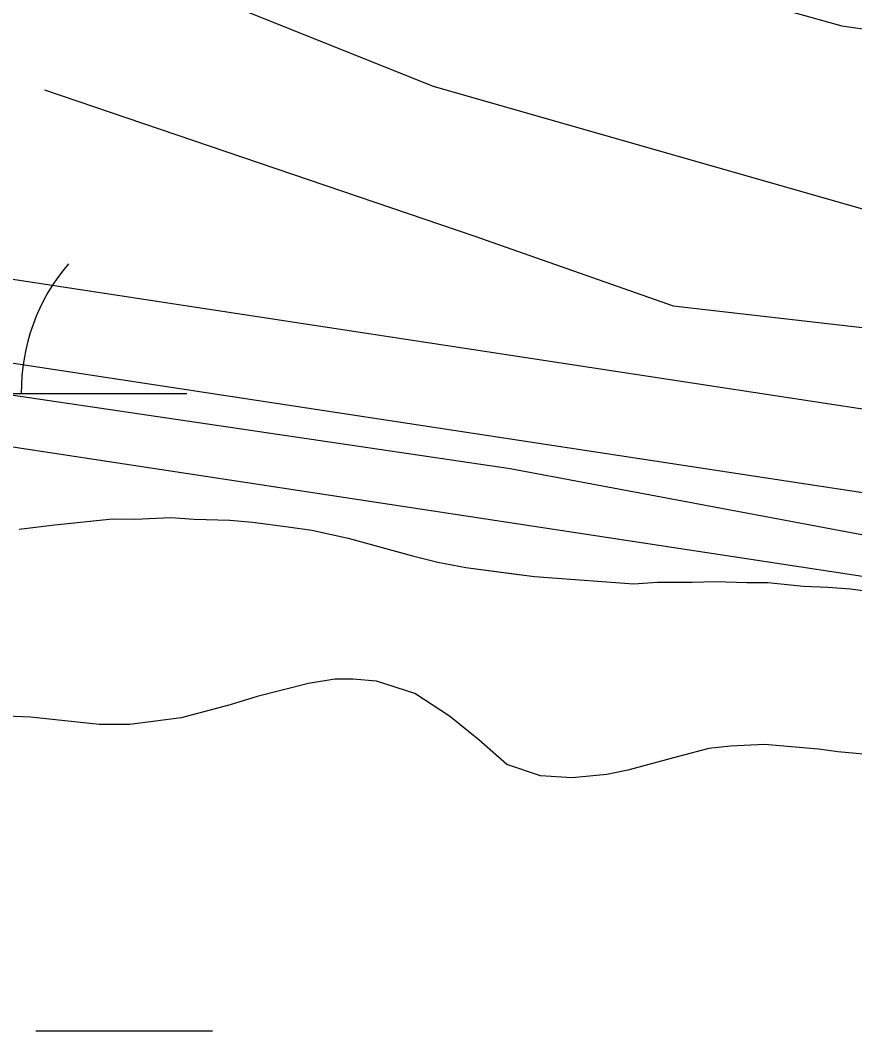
# Model space of a CAD drawing. Extents: x 3279314 to 3317160, y 734079 to 759431.
# Drawn here: x 3309286.6 to 3309437.8, y 756193.3 to 756376.4 of the extents above; entities that cross this region are included whole.
import ezdxf

# ---------------------------------------------------------------- set-up
doc = ezdxf.new("R2010")
doc.units = 0
for name, color, linetype in [('V-ROAD-CNTR', 7, 'Continuous'), ('V-SITE-VEGE', 7, 'Continuous'), ('V-TOPO-SHOR', 7, 'Continuous'), ('V-WETL-SWMP', 7, 'Continuous')]:
    doc.layers.add(name, color=color, linetype=linetype)

msp = doc.modelspace()

# ---------------------------------------------------------------- linework, layer by layer
at = {"layer": 'V-ROAD-CNTR'}
for points in [[(3307967.05, 757657.83), (3308002.78, 757598.59), (3308066.42, 757501.15), (3308114.19, 757422.61), (3308156.51, 757373.15), (3308216.49, 757309.86), (3308340.87, 757190.75), (3308459.25, 757080.8), (3308595.56, 756952.69), (3308669.08, 756880.14), (3308742.13, 756820.45), (3308896.01, 756698.02), (3309008.34, 756605.23), (3309118.32, 756515.17), (3309197.99, 756454.1), (3309273.43, 756424.52), (3309327.33, 756405.48), (3309435.43, 756375.36), (3309584.59, 756353.83)], [(3309580.83, 756285.84), (3309454.89, 756303.52), (3308954.55, 756379.72), (3308656.82, 756421.96), (3308094.24, 756506.01), (3307567.72, 756582.64), (3306992.15, 756663.11), (3306373.34, 756753.36), (3305484.27, 756879.78), (3304917.24, 756967.07), (3304347.59, 757047.14), (3303582.54, 757158.21), (3303505.23, 757169.78), (3303449.6, 757179.28), (3303406.91, 757198.42), (3303370.58, 757229), (3303319.73, 757265.64), (3303277.65, 757291.26), (3303242.8, 757309.16), (3303195.6, 757315.52), (3303162.05, 757304.15)], [(3309578.17, 756255.92), (3309450.54, 756273.83), (3308950.18, 756350.04), (3308652.5, 756392.27), (3308089.86, 756476.33), (3307563.48, 756552.94), (3306987.91, 756633.42), (3306369.07, 756723.67), (3305732.15, 756814.23)], [(3310097.19, 756398.87), (3310089.27, 756337.84), (3310075.65, 756301.33), (3310048.79, 756259.49), (3310018.32, 756242.41), (3309979.95, 756224.64), (3309933.05, 756219.56), (3309850.54, 756234.36), (3309728.62, 756249.95), (3309452.71, 756288.68), (3308952.37, 756364.88), (3308654.66, 756407.11)], [(3310097.19, 756398.87), (3310089.27, 756337.84), (3310075.65, 756301.33), (3310048.79, 756259.49), (3310018.32, 756242.41), (3309979.95, 756224.64), (3309933.05, 756219.56), (3309850.54, 756234.36), (3309728.62, 756249.95), (3309452.71, 756288.68), (3308952.37, 756364.88), (3308654.66, 756407.11)]]:
    msp.add_lwpolyline(points, dxfattribs=at)
at = {"layer": 'V-SITE-VEGE'}
for p, q in [((3309375.32, 756295.06), (3309240.04, 756315.11)), ((3309535.65, 756264.97), (3309375.32, 756295.06)), ((3309292.87, 756284.93), (3309303.29, 756286)), ((3309303.29, 756286), (3309307.39, 756285.98)), ((3309307.39, 756285.98), (3309313.86, 756286.27)), ((3309313.86, 756286.27), (3309318.11, 756285.94)), ((3309286.4, 756284.17), (3309292.87, 756284.93)), ((3309318.11, 756285.94), (3309324.58, 756285.76)), ((3309324.58, 756285.76), (3309328.68, 756285.42)), ((3309328.68, 756285.42), (3309335.15, 756284.61)), ((3309335.15, 756284.61), (3309339.4, 756283.96)), ((3309339.4, 756283.96), (3309346.02, 756282.52)), ((3309346.02, 756282.52), (3309357.68, 756279.31)), ((3309357.68, 756279.31), (3309362.25, 756278.19)), ((3309362.25, 756278.19), (3309367.3, 756277.23)), ((3309367.3, 756277.23), (3309379.75, 756275.6)), ((3309379.75, 756275.6), (3309397.73, 756274.27)), ((3309397.73, 756274.27), (3309401.99, 756274.56)), ((3309401.99, 756274.56), (3309408.3, 756274.54)), ((3309408.3, 756274.54), (3309412.56, 756274.68)), ((3309412.56, 756274.68), (3309418.24, 756274.5)), ((3309418.24, 756274.5), (3309422.02, 756274.49)), ((3309422.02, 756274.49), (3309428.49, 756273.83)), ((3309428.49, 756273.83), (3309432.91, 756273.66)), ((3309432.91, 756273.66), (3309437, 756273.32)), ((3309437, 756273.32), (3309446.78, 756272.02)), ((3309343.56, 756256.97), (3309338.82, 756256.2)), ((3309346.87, 756256.96), (3309343.56, 756256.97)), ((3309351.13, 756256.63), (3309346.87, 756256.96)), ((3309338.82, 756256.2), (3309329.5, 756253.87)), ((3309358.06, 756254.39), (3309351.13, 756256.63)), ((3309329.5, 756253.87), (3309324.61, 756252.31)), ((3309364.35, 756250.26), (3309358.06, 756254.39)), ((3309324.61, 756252.31), (3309315.76, 756249.98)), ((3309288.48, 756250.09), (3309284.06, 756250.27)), ((3309300.93, 756248.78), (3309288.48, 756250.09)), ((3309315.76, 756249.98), (3309306.45, 756248.76)), ((3309369.7, 756245.98), (3309364.35, 756250.26)), ((3309306.45, 756248.76), (3309300.93, 756248.78)), ((3309374.73, 756241.55), (3309369.7, 756245.98)), ((3309411.33, 756244.4), (3309405.81, 756243)), ((3309415.28, 756244.86), (3309411.33, 756244.4)), ((3309421.44, 756245.15), (3309415.28, 756244.86)), ((3309431.21, 756244.32), (3309421.44, 756245.15)), ((3309434.68, 756243.83), (3309431.21, 756244.32)), ((3309405.81, 756243), (3309396.65, 756240.51)), ((3309440.04, 756243.34), (3309434.68, 756243.83)), ((3309380.87, 756239.47), (3309374.73, 756241.55)), ((3309396.65, 756240.51), (3309392.86, 756239.74)), ((3309386.55, 756239.13), (3309380.87, 756239.47)), ((3309392.86, 756239.74), (3309386.55, 756239.13))]:
    msp.add_line(p, q, dxfattribs=at)
at = {"layer": 'V-TOPO-SHOR'}
msp.add_lwpolyline([(3309291.01, 756363.75), (3309368.79, 756337.27), (3309404.87, 756324.6), (3309447.08, 756319.78), (3309562.03, 756311.13)], dxfattribs=at)
at = {"layer": 'V-WETL-SWMP'}
for p, q in [((3309361.46, 756364.37), (3309302.18, 756388.09)), ((3309361.46, 756364.37), (3309302.18, 756388.09)), ((3309444.46, 756340.64), (3309361.46, 756364.37)), ((3309444.46, 756340.64), (3309361.46, 756364.37)), ((3309216.81, 756308.68), (3309316.81, 756308.73)), ((3309292.87, 756284.93), (3309303.29, 756286)), ((3309292.87, 756284.93), (3309303.29, 756286)), ((3309303.29, 756286), (3309307.39, 756285.98)), ((3309303.29, 756286), (3309307.39, 756285.98)), ((3309307.39, 756285.98), (3309313.86, 756286.27)), ((3309307.39, 756285.98), (3309313.86, 756286.27)), ((3309313.86, 756286.27), (3309318.12, 756285.94)), ((3309313.86, 756286.27), (3309318.12, 756285.94)), ((3309286.4, 756284.17), (3309292.87, 756284.93)), ((3309286.4, 756284.17), (3309292.87, 756284.93)), ((3309318.12, 756285.94), (3309324.58, 756285.76)), ((3309318.12, 756285.94), (3309324.58, 756285.76)), ((3309324.58, 756285.76), (3309328.68, 756285.42)), ((3309324.58, 756285.76), (3309328.68, 756285.42)), ((3309328.68, 756285.42), (3309335.15, 756284.61)), ((3309328.68, 756285.42), (3309335.15, 756284.61)), ((3309335.15, 756284.61), (3309339.4, 756283.96)), ((3309335.15, 756284.61), (3309339.4, 756283.96)), ((3309339.4, 756283.96), (3309346.02, 756282.52)), ((3309339.4, 756283.96), (3309346.02, 756282.52)), ((3309346.02, 756282.52), (3309357.68, 756279.31)), ((3309346.02, 756282.52), (3309357.68, 756279.31)), ((3309357.68, 756279.31), (3309362.25, 756278.19)), ((3309357.68, 756279.31), (3309362.25, 756278.19)), ((3309362.25, 756278.19), (3309367.3, 756277.23)), ((3309362.25, 756278.19), (3309367.3, 756277.23)), ((3309367.3, 756277.23), (3309374.55, 756276.25)), ((3309367.3, 756277.23), (3309374.55, 756276.25)), ((3309374.55, 756276.25), (3309379.75, 756275.6)), ((3309374.55, 756276.25), (3309379.75, 756275.6)), ((3309379.75, 756275.6), (3309397.73, 756274.27)), ((3309379.75, 756275.6), (3309397.73, 756274.27)), ((3309397.73, 756274.27), (3309401.99, 756274.56)), ((3309397.73, 756274.27), (3309401.99, 756274.56)), ((3309401.99, 756274.56), (3309408.3, 756274.54)), ((3309401.99, 756274.56), (3309408.3, 756274.54)), ((3309408.3, 756274.54), (3309412.56, 756274.68)), ((3309408.3, 756274.54), (3309412.56, 756274.68)), ((3309412.56, 756274.68), (3309418.24, 756274.5)), ((3309412.56, 756274.68), (3309418.24, 756274.5)), ((3309418.24, 756274.5), (3309422.02, 756274.49)), ((3309418.24, 756274.5), (3309422.02, 756274.49)), ((3309422.02, 756274.49), (3309428.49, 756273.83)), ((3309422.02, 756274.49), (3309428.49, 756273.83)), ((3309428.49, 756273.83), (3309432.91, 756273.65)), ((3309428.49, 756273.83), (3309432.91, 756273.65)), ((3309432.91, 756273.65), (3309437, 756273.32)), ((3309432.91, 756273.65), (3309437, 756273.32)), ((3309437, 756273.32), (3309446.78, 756272.02)), ((3309437, 756273.32), (3309446.78, 756272.02)), ((3309343.56, 756256.97), (3309338.82, 756256.2)), ((3309343.56, 756256.97), (3309338.82, 756256.2)), ((3309346.87, 756256.96), (3309343.56, 756256.97)), ((3309346.87, 756256.96), (3309343.56, 756256.97)), ((3309351.13, 756256.62), (3309346.87, 756256.96)), ((3309351.13, 756256.62), (3309346.87, 756256.96)), ((3309338.82, 756256.2), (3309329.5, 756253.87)), ((3309338.82, 756256.2), (3309329.5, 756253.87)), ((3309358.06, 756254.39), (3309351.13, 756256.62)), ((3309358.06, 756254.39), (3309351.13, 756256.62)), ((3309329.5, 756253.87), (3309324.61, 756252.31)), ((3309329.5, 756253.87), (3309324.61, 756252.31)), ((3309364.35, 756250.26), (3309358.06, 756254.39)), ((3309364.35, 756250.26), (3309358.06, 756254.39)), ((3309324.61, 756252.31), (3309315.76, 756249.98)), ((3309324.61, 756252.31), (3309315.76, 756249.98)), ((3309288.48, 756250.09), (3309284.06, 756250.26)), ((3309288.48, 756250.09), (3309284.06, 756250.26)), ((3309300.93, 756248.78), (3309288.48, 756250.09)), ((3309300.93, 756248.78), (3309288.48, 756250.09)), ((3309315.76, 756249.98), (3309306.45, 756248.76)), ((3309315.76, 756249.98), (3309306.45, 756248.76)), ((3309369.7, 756245.98), (3309364.35, 756250.26)), ((3309369.7, 756245.98), (3309364.35, 756250.26)), ((3309306.45, 756248.76), (3309300.93, 756248.78)), ((3309306.45, 756248.76), (3309300.93, 756248.78)), ((3309374.73, 756241.55), (3309369.7, 756245.98)), ((3309374.73, 756241.55), (3309369.7, 756245.98)), ((3309411.34, 756244.4), (3309405.81, 756243)), ((3309411.34, 756244.4), (3309405.81, 756243)), ((3309415.28, 756244.86), (3309411.34, 756244.4)), ((3309415.28, 756244.86), (3309411.34, 756244.4)), ((3309421.44, 756245.15), (3309415.28, 756244.86)), ((3309421.44, 756245.15), (3309415.28, 756244.86)), ((3309431.21, 756244.32), (3309421.44, 756245.15)), ((3309431.21, 756244.32), (3309421.44, 756245.15)), ((3309434.68, 756243.83), (3309431.21, 756244.32)), ((3309434.68, 756243.83), (3309431.21, 756244.32)), ((3309405.81, 756243), (3309396.65, 756240.51)), ((3309405.81, 756243), (3309396.65, 756240.51)), ((3309440.04, 756243.34), (3309434.68, 756243.83)), ((3309440.04, 756243.34), (3309434.68, 756243.83)), ((3309380.87, 756239.47), (3309374.73, 756241.55)), ((3309380.87, 756239.47), (3309374.73, 756241.55)), ((3309396.65, 756240.51), (3309392.86, 756239.74)), ((3309396.65, 756240.51), (3309392.86, 756239.74)), ((3309386.55, 756239.13), (3309380.87, 756239.47)), ((3309386.55, 756239.13), (3309380.87, 756239.47)), ((3309392.86, 756239.74), (3309386.55, 756239.13)), ((3309392.86, 756239.74), (3309386.55, 756239.13)), ((3309289.46, 756193.29), (3309321.46, 756193.3))]:
    msp.add_line(p, q, dxfattribs=at)
msp.add_arc((3309322.05, 756309.21), 35.25, 139.2573, 180.801, dxfattribs=at)

doc.saveas('drawing.dxf')
